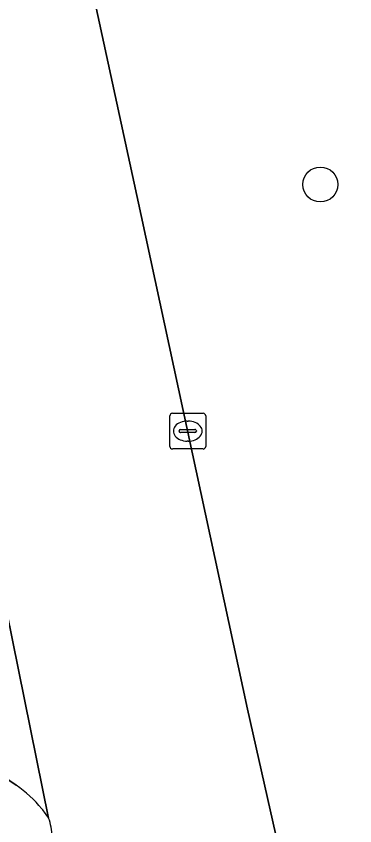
# Model space of a CAD drawing. Extents: x 160030 to 160839, y 385325 to 386450.
# Drawn here: x 160756.74 to 160766.2, y 385407.38 to 385430.01 of the extents above; entities that cross this region are included whole.
import ezdxf

# ---------------------------------------------------------------- set-up
doc = ezdxf.new("R2010")
doc.units = 0
for name, color, linetype in [('IMGEO_Boom', 7, 'Continuous'), ('IMGEO_Kolk', 7, 'Continuous'), ('IMGEO_Parkeervlak_open', 7, 'Continuous'), ('IMGEO_Rijbaan_lokaal_open', 7, 'Continuous'), ('IMGEO_Voetpad_open', 7, 'Continuous')]:
    doc.layers.add(name, color=color, linetype=linetype)

msp = doc.modelspace()

# ---------------------------------------------------------------- linework, layer by layer
at = {"layer": 'IMGEO_Boom'}
msp.add_circle((160765.236, 385425.308), 0.489, dxfattribs=at)
at = {"layer": 'IMGEO_Kolk'}
for p, q in [((160761.032, 385417.989), (160761.032, 385418.841)), ((160761.107, 385418.915), (160761.959, 385418.915)), ((160762.033, 385418.841), (160762.033, 385417.989)), ((160761.52, 385418.695), (160761.545, 385418.695)), ((160761.291, 385418.409), (160761.291, 385418.421)), ((160761.729, 385418.372), (160761.331, 385418.372)), ((160761.334, 385418.458), (160761.732, 385418.458)), ((160761.775, 385418.421), (160761.775, 385418.409)), ((160761.543, 385418.135), (160761.518, 385418.135)), ((160761.959, 385417.915), (160761.107, 385417.915))]:
    msp.add_line(p, q, dxfattribs=at)
for points in [[(160761.032, 385417.989), (160761.032, 385418.841)], [(160761.107, 385418.915), (160761.959, 385418.915)], [(160762.033, 385418.841), (160762.033, 385417.989)], [(160761.959, 385417.915), (160761.107, 385417.915)]]:
    msp.add_lwpolyline(points, dxfattribs=at)
for centre, radius, start, end in [((160761.109, 385418.839), 0.0765, 91.552, 178.448), ((160761.109, 385418.839), 0.0765, 91.552, 178.448), ((160761.957, 385418.839), 0.0765, 1.552, 88.448), ((160761.957, 385418.839), 0.0765, 1.552, 88.448), ((160761.331, 385418.418), 0.0403, 85.8775, 175.7526), ((160761.328, 385418.408), 0.0366, 178.938, 274.7102), ((160761.732, 385418.415), 0.043, 264.8664, 352.4533), ((160761.736, 385418.42), 0.0386, 1.7309, 96.639), ((160761.109, 385417.991), 0.0765, 181.552, 268.448), ((160761.109, 385417.991), 0.0765, 181.552, 268.448), ((160761.957, 385417.991), 0.0765, 271.552, 358.448), ((160761.957, 385417.991), 0.0765, 271.552, 358.448)]:
    msp.add_arc(centre, radius, start, end, dxfattribs=at)
for centre, major_axis, ratio, start_param, end_param in [((160761.519, 385418.415), (-0.387, 0.002), 0.722429, 4.712389, 7.853982), ((160761.544, 385418.415), (-0.39, 0.002), 0.717154, 1.570796, 4.712389)]:
    msp.add_ellipse(centre, major_axis=major_axis, ratio=ratio, start_param=start_param, end_param=end_param, dxfattribs=at)
at = {"layer": 'IMGEO_Parkeervlak_open'}
for points in [[(160757.25, 385438.208), (160760.234, 385424.445), (160763.204, 385410.646), (160766.199, 385397.317)], [(160757.645, 385407.6), (160753.274, 385429.154)], [(160755.693, 385409.224), (160756.74, 385408.516)]]:
    msp.add_lwpolyline(points, dxfattribs=at)
for centre, radius, start, end in [((160754.897, 385405.79), 3.291, 38.9864, 55.9419), ((160754.646, 385405.608), 3.6, 33.5949, 38.7214)]:
    msp.add_arc(centre, radius, start, end, dxfattribs=at)
at = {"layer": 'IMGEO_Rijbaan_lokaal_open'}
for points in [[(160766.199, 385397.317), (160763.204, 385410.646), (160760.234, 385424.445), (160757.25, 385438.208)], [(160752.25, 385433.876), (160753.274, 385429.154), (160757.645, 385407.6)]]:
    msp.add_lwpolyline(points, dxfattribs=at)
msp.add_arc((160755.89, 385406.967), 1.866, 3.596, 19.8342, dxfattribs=at)
at = {"layer": 'IMGEO_Voetpad_open'}
msp.add_lwpolyline([(160756.74, 385408.516), (160755.693, 385409.224)], dxfattribs=at)
for centre, radius, start, end in [((160754.897, 385405.79), 3.291, 38.9864, 55.9419), ((160754.646, 385405.608), 3.6, 33.5949, 38.7214), ((160755.89, 385406.967), 1.866, 3.596, 19.8342)]:
    msp.add_arc(centre, radius, start, end, dxfattribs=at)

doc.saveas('drawing.dxf')
